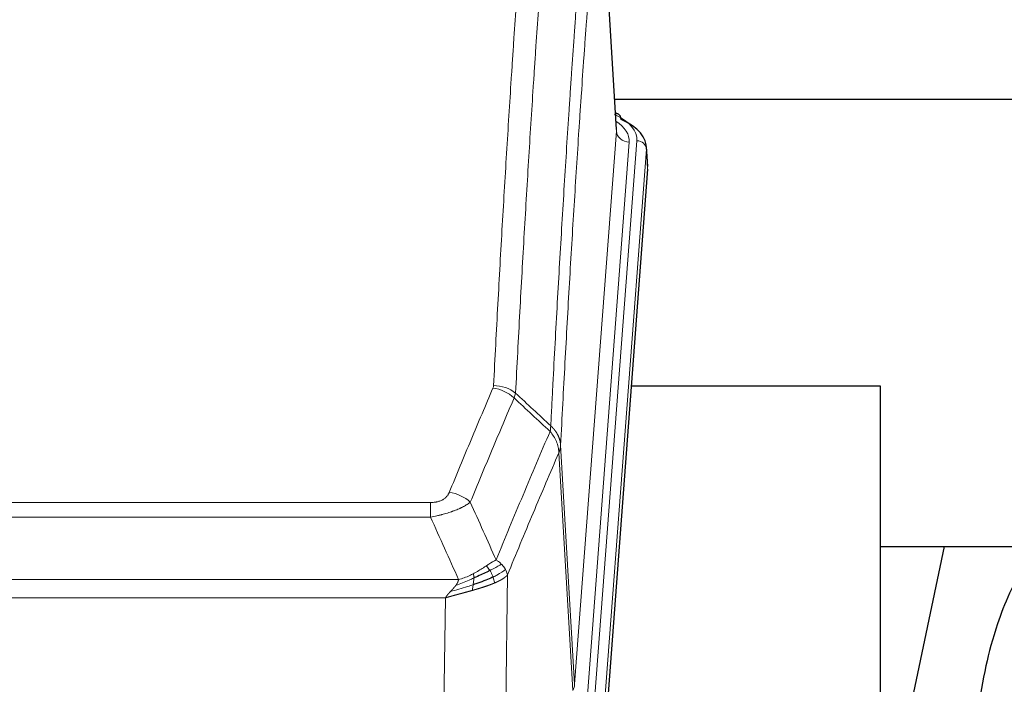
# Model space of a CAD drawing. Header units: inches. Extents: x 0 to 23760, y -13 to 16800.
# Tile 258 of 266: x 20511 to 20819, y 14096 to 14304. Entities that reach past the tile are written whole.
import ezdxf

# ---------------------------------------------------------------- set-up
doc = ezdxf.new("R2010")
doc.units = ezdxf.units.IN
doc.layers.add('1', color=7, linetype='Continuous', true_color=0xffffff)

msp = doc.modelspace()

# ---------------------------------------------------------------- linework, layer by layer
at = {"layer": '1', "color": 110, "linetype": 'Continuous', "lineweight": 13}
for p, q in [((20697.887, 14269.016), (20692.639, 14355.606)), ((20684.82, 14096.243), (20697.887, 14269.016)), ((20701.879, 14265.59), (20688.813, 14092.817)), ((20691.16, 14092.664), (20704.271, 14266.025)), ((20707.265, 14263.455), (20694.154, 14090.094)), ((20707.645, 14257.175), (20707.265, 14263.455)), ((20680.444, 14170.92), (20684.82, 14096.243)), ((20684.239, 14094.334), (20679.888, 14168.586)), ((20434.452, 14153.039), (20639.794, 14153.039)), ((20639.794, 14148.475), (20639.794, 14153.039)), ((20639.794, 14148.475), (20434.452, 14148.475)), ((20425.72, 14128.996), (20648.526, 14128.996)), ((20663.845, 14130.442), (20662.887, 14054.791)), ((20644.413, 14123.252), (20429.833, 14123.252)), ((20643.445, 14046.756), (20644.413, 14123.252))]:
    msp.add_line(p, q, dxfattribs=at)
at = {"layer": '1', "color": 2, "linetype": 'Continuous', "lineweight": 25}
for p, q in [((20697.891, 14269.592), (20692.641, 14356.229)), ((20697.263, 14278.986), (20863.447, 14278.986)), ((20698.523, 14274.299), (20697.58, 14274.734)), ((20707.651, 14257.959), (20707.27, 14264.241)), ((20707.645, 14257.175), (20694.527, 14083.722)), ((20780.463, 14189.411), (20702.52, 14189.411)), ((20780.463, 14000.61), (20780.463, 14189.411)), ((20780.425, 14139.332), (20852.17, 14139.332)), ((20800.307, 14139.33), (20780.464, 14045.174))]:
    msp.add_line(p, q, dxfattribs=at)
at = {"layer": '1', "color": 110, "linetype": 'Continuous', "lineweight": 13}
for centre, major_axis, ratio, start_param, end_param in [((20680.251, 14266.399), (24.034, 0.016), 0.461198, 6.2480186, 7.0671317), ((20697.265, 14271.575), (1.258, 2.724), 0.6272114, 6.2831797, 6.7581181), ((20677.86, 14265.964), (24.034, 0.016), 0.461198, 6.2480186, 6.8801307), ((20701.879, 14269.138), (3.989, -0.302), 0.8864705, 3.2608937, 4.7793301), ((20704.271, 14263.364), (2.991, -0.226), 0.8864705, 0.119301, 1.6377375), ((20659.303, 14180.499), (-9.188, 3.948), 0.8056434, 4.2999866, 5.045624), ((20659.49, 14181.291), (-9.987, 0.512), 0.8285973, 3.9974013, 4.7548106), ((20645.641, 14148.037), (9.245, -3.812), 0.7933159, 1.14397, 1.886928), ((20664.794, 14096.755), (-20.038, 0.241), 0.4621297, 2.903225, 3.1123764)]:
    msp.add_ellipse(centre, major_axis=major_axis, ratio=ratio, start_param=start_param, end_param=end_param, dxfattribs=at)
at = {"layer": '1', "color": 2, "linetype": 'Continuous', "lineweight": 25}
for centre, major_axis, ratio, start_param, end_param in [((20697.265, 14271.575), (1.258, 2.724), 0.6272114, 5.3993548, 6.2831797), ((20680.251, 14263.738), (27.03, 0.194), 0.4633579, 6.2451225, 7.0642357)]:
    msp.add_ellipse(centre, major_axis=major_axis, ratio=ratio, start_param=start_param, end_param=end_param, dxfattribs=at)
at = {"layer": '1', "color": 110, "linetype": 'Continuous', "lineweight": 13}
for points, knots in [([(20659.49, 14189.58), (20659.928, 14198.159), (20660.818, 14215.077), (20661.739, 14231.52), (20662.441, 14243.672), (20662.677, 14247.694), (20663.153, 14255.676), (20663.392, 14259.638), (20664.118, 14271.433), (20664.609, 14279.175), (20665.233, 14288.699), (20665.358, 14290.596), (20665.609, 14294.375), (20665.987, 14300.019), (20666.37, 14305.593), (20667.141, 14316.648), (20668.183, 14331.137), (20669.79, 14352.122), (20670.891, 14365.612), (20671.449, 14372.232)], [0, 0, 0, 0, 0.125, 0.25, 0.25, 0.3125, 0.3125, 0.375, 0.375, 0.5, 0.5, 0.53125, 0.53125, 0.5625, 0.625, 0.625, 0.75, 0.875, 1, 1, 1, 1]), ([(20678.332, 14369.642), (20677.774, 14363.03), (20676.672, 14349.555), (20675.062, 14328.595), (20674.018, 14314.122), (20673.247, 14303.081), (20672.863, 14297.513), (20672.485, 14291.875), (20672.233, 14288.101), (20672.108, 14286.206), (20671.483, 14276.693), (20670.991, 14268.96), (20670.265, 14257.179), (20670.025, 14253.222), (20669.549, 14245.249), (20669.312, 14241.232), (20668.609, 14229.094), (20667.687, 14212.671), (20666.796, 14195.772), (20666.358, 14187.204)], [0, 0, 0, 0, 0.125, 0.25, 0.375, 0.375, 0.4375, 0.46875, 0.46875, 0.5, 0.5, 0.625, 0.625, 0.6875, 0.6875, 0.75, 0.75, 0.875, 1, 1, 1, 1]), ([(20677.354, 14176.982), (20677.41, 14178.072), (20677.466, 14179.16), (20677.578, 14181.333), (20677.747, 14184.586), (20678.142, 14192.136), (20678.486, 14198.538), (20679.179, 14211.247), (20680.119, 14227.945), (20681.578, 14252.246), (20682.582, 14267.951), (20683.156, 14276.645), (20683.22, 14277.609), (20683.348, 14279.533), (20683.54, 14282.413), (20683.992, 14289.092), (20684.383, 14294.744), (20684.712, 14299.415), (20684.778, 14300.347), (20684.91, 14302.207), (20685.108, 14304.991), (20685.573, 14311.445), (20685.976, 14316.903), (20686.787, 14327.722), (20687.885, 14341.887), (20689.012, 14355.531), (20689.584, 14362.222)], [0, 0, 0, 0, 0.015625, 0.015625, 0.03125, 0.0625, 0.125, 0.125, 0.25, 0.375, 0.5, 0.5, 0.515625, 0.515625, 0.53125, 0.5625, 0.625, 0.625, 0.640625, 0.640625, 0.65625, 0.6875, 0.75, 0.75, 0.875, 1, 1, 1, 1]), ([(20692.639, 14355.606), (20692.069, 14348.933), (20690.945, 14335.327), (20689.85, 14321.203), (20689.041, 14310.415), (20688.639, 14304.972), (20688.176, 14298.537), (20687.978, 14295.761), (20687.846, 14293.906), (20687.781, 14292.977), (20687.453, 14288.32), (20687.063, 14282.684), (20686.612, 14276.025), (20686.421, 14273.154), (20686.293, 14271.235), (20686.229, 14270.274), (20685.657, 14261.606), (20684.655, 14245.949), (20683.201, 14221.723), (20681.794, 14196.755), (20680.889, 14179.614), (20680.444, 14170.92)], [0, 0, 0, 0, 0.125, 0.25, 0.25, 0.3125, 0.34375, 0.359375, 0.359375, 0.375, 0.375, 0.4375, 0.46875, 0.484375, 0.484375, 0.5, 0.5, 0.625, 0.75, 0.875, 1, 1, 1, 1]), ([(20645.641, 14156.193), (20646.775, 14158.954), (20647.911, 14161.705), (20650.183, 14167.182), (20651.321, 14169.91), (20654.736, 14178.058), (20657.017, 14183.444), (20659.303, 14188.785)], [0, 0, 0, 0, 0.25, 0.25, 0.5, 0.5, 1, 1, 1, 1]), ([(20659.49, 14189.58), (20659.483, 14189.446), (20659.464, 14189.313), (20659.402, 14189.048), (20659.359, 14188.916), (20659.303, 14188.785)], [0, 0, 0, 0, 0.5, 0.5, 1, 1, 1, 1]), ([(20665.899, 14185.698), (20663.611, 14180.362), (20661.327, 14174.98), (20657.907, 14166.84), (20656.769, 14164.115), (20654.493, 14158.642), (20653.357, 14155.894), (20652.221, 14153.135)], [0, 0, 0, 0, 0.5, 0.5, 0.75, 0.75, 1, 1, 1, 1]), ([(20660.289, 14135.087), (20661.686, 14138.502), (20663.086, 14141.9), (20665.888, 14148.662), (20667.291, 14152.026), (20671.505, 14162.065), (20674.32, 14168.689), (20677.142, 14175.244)], [0, 0, 0, 0, 0.25, 0.25, 0.5, 0.5, 1, 1, 1, 1]), ([(20677.354, 14176.982), (20677.334, 14176.718), (20677.318, 14176.431), (20677.26, 14175.841), (20677.217, 14175.538), (20677.142, 14175.244)], [0, 0, 0, 0, 0.5, 0.5, 1, 1, 1, 1]), ([(20677.142, 14175.244), (20677.551, 14174.761), (20677.924, 14174.251), (20678.582, 14173.187), (20678.868, 14172.634), (20679.339, 14171.503), (20679.525, 14170.924), (20679.789, 14169.757), (20679.866, 14169.17), (20679.888, 14168.586)], [0, 0, 0, 0, 0.25, 0.25, 0.5, 0.5, 0.75, 0.75, 1, 1, 1, 1]), ([(20677.354, 14176.982), (20677.367, 14176.97), (20677.392, 14176.947), (20677.43, 14176.913), (20677.469, 14176.878), (20677.507, 14176.843), (20677.545, 14176.807), (20677.584, 14176.77), (20677.622, 14176.734), (20677.661, 14176.696), (20677.699, 14176.659), (20677.738, 14176.62), (20677.777, 14176.582), (20677.816, 14176.543), (20677.855, 14176.503), (20677.894, 14176.463), (20677.933, 14176.422), (20677.972, 14176.381), (20678.011, 14176.34), (20678.051, 14176.298), (20678.09, 14176.255), (20678.129, 14176.212), (20678.168, 14176.168), (20678.208, 14176.124), (20678.247, 14176.08), (20678.286, 14176.035), (20678.325, 14175.989), (20678.364, 14175.943), (20678.403, 14175.896), (20678.442, 14175.849), (20678.481, 14175.801), (20678.52, 14175.753), (20678.559, 14175.705), (20678.598, 14175.655), (20678.636, 14175.605), (20678.675, 14175.555), (20678.713, 14175.504), (20678.751, 14175.453), (20678.789, 14175.401), (20678.827, 14175.348), (20678.865, 14175.295), (20678.903, 14175.242), (20678.94, 14175.188), (20678.978, 14175.133), (20679.015, 14175.078), (20679.052, 14175.022), (20679.088, 14174.965), (20679.125, 14174.909), (20679.161, 14174.851), (20679.197, 14174.793), (20679.233, 14174.734), (20679.268, 14174.675), (20679.303, 14174.616), (20679.338, 14174.555), (20679.373, 14174.494), (20679.407, 14174.433), (20679.441, 14174.371), (20679.475, 14174.309), (20679.508, 14174.246), (20679.543, 14174.177), (20679.58, 14174.104), (20679.618, 14174.027), (20679.656, 14173.949), (20679.693, 14173.87), (20679.729, 14173.792), (20679.764, 14173.713), (20679.798, 14173.634), (20679.831, 14173.554), (20679.864, 14173.475), (20679.896, 14173.395), (20679.926, 14173.315), (20679.956, 14173.234), (20679.986, 14173.154), (20680.014, 14173.073), (20680.041, 14172.992), (20680.068, 14172.911), (20680.094, 14172.829), (20680.119, 14172.748), (20680.143, 14172.666), (20680.166, 14172.584), (20680.188, 14172.502), (20680.21, 14172.42), (20680.23, 14172.337), (20680.25, 14172.255), (20680.268, 14172.172), (20680.286, 14172.089), (20680.303, 14172.006), (20680.32, 14171.923), (20680.335, 14171.84), (20680.349, 14171.757), (20680.363, 14171.673), (20680.375, 14171.59), (20680.387, 14171.506), (20680.398, 14171.423), (20680.408, 14171.339), (20680.417, 14171.255), (20680.425, 14171.172), (20680.432, 14171.088), (20680.439, 14171.004), (20680.442, 14170.948), (20680.444, 14170.92)], [0, 0, 0, 0, 0.0069372, 0.0139334, 0.0209887, 0.028103, 0.0352764, 0.0425088, 0.0498003, 0.0571509, 0.0645605, 0.0720292, 0.0795569, 0.0871437, 0.0947896, 0.1024945, 0.1102584, 0.1180815, 0.1259636, 0.1339048, 0.141905, 0.1499643, 0.1580827, 0.1662601, 0.1744966, 0.1827922, 0.1911468, 0.1995605, 0.2080333, 0.2165651, 0.225156, 0.233806, 0.2425151, 0.2512832, 0.2601104, 0.2689967, 0.277942, 0.2869465, 0.29601, 0.3051325, 0.3143142, 0.3235549, 0.3328547, 0.3422136, 0.3516315, 0.3611085, 0.3706446, 0.3802398, 0.3898941, 0.3996074, 0.4093798, 0.4192113, 0.4291019, 0.4390515, 0.4490602, 0.459128, 0.4692549, 0.4794409, 0.4896859, 0.4999901, 0.5124905, 0.524991, 0.5374914, 0.5499918, 0.5624922, 0.5749926, 0.587493, 0.5999934, 0.6124937, 0.6249941, 0.6374944, 0.6499948, 0.6624951, 0.6749954, 0.6874957, 0.699996, 0.7124963, 0.7249966, 0.7374968, 0.7499971, 0.7624973, 0.7749976, 0.7874978, 0.799998, 0.8124982, 0.8249984, 0.8374986, 0.8499988, 0.8624989, 0.8749991, 0.8874992, 0.8999993, 0.9124995, 0.9249996, 0.9374997, 0.9499998, 0.9624998, 0.9749999, 0.9875, 1, 1, 1, 1]), ([(20680.444, 14170.92), (20680.443, 14170.913), (20680.442, 14170.887), (20680.439, 14170.83), (20680.432, 14170.739), (20680.42, 14170.612), (20680.401, 14170.45), (20680.373, 14170.252), (20680.331, 14170.02), (20680.287, 14169.821), (20680.249, 14169.667), (20680.223, 14169.571), (20680.197, 14169.477), (20680.17, 14169.386), (20680.143, 14169.296), (20680.115, 14169.209), (20680.087, 14169.124), (20680.059, 14169.041), (20680.03, 14168.96), (20680.001, 14168.881), (20679.973, 14168.804), (20679.944, 14168.73), (20679.916, 14168.657), (20679.897, 14168.61), (20679.888, 14168.586)], [0, 0, 0, 0, 0.0092499, 0.0337179, 0.073404, 0.128308, 0.1984299, 0.2837694, 0.3843264, 0.5001005, 0.5424888, 0.5838484, 0.6241794, 0.6634821, 0.7017567, 0.7390032, 0.7752221, 0.8104134, 0.8445775, 0.8777146, 0.909825, 0.9409091, 0.9709673, 1, 1, 1, 1]), ([(20679.888, 14168.586), (20677.202, 14162.354), (20674.522, 14156.058), (20670.511, 14146.522), (20669.176, 14143.328), (20666.508, 14136.908), (20665.176, 14133.682), (20663.845, 14130.442)], [0, 0, 0, 0, 0.5, 0.5, 0.75, 0.75, 1, 1, 1, 1]), ([(20645.641, 14156.193), (20645.62, 14156.142), (20645.598, 14156.091), (20645.552, 14155.989), (20645.528, 14155.938), (20645.453, 14155.787), (20645.398, 14155.687), (20645.28, 14155.489), (20645.217, 14155.392), (20645.08, 14155.199), (20645.007, 14155.104), (20644.85, 14154.916), (20644.766, 14154.823), (20644.63, 14154.687), (20644.584, 14154.641), (20644.487, 14154.552), (20644.437, 14154.508), (20644.284, 14154.377), (20644.176, 14154.292), (20643.948, 14154.129), (20643.828, 14154.05), (20643.638, 14153.937), (20643.541, 14153.882), (20643.44, 14153.829), (20643.372, 14153.793), (20643.338, 14153.776), (20643.163, 14153.69), (20643.019, 14153.627), (20642.572, 14153.45), (20642.255, 14153.351), (20641.835, 14153.251), (20641.75, 14153.232), (20641.577, 14153.198), (20641.49, 14153.182), (20641.228, 14153.138), (20641.052, 14153.114), (20640.697, 14153.076), (20640.519, 14153.062), (20640.159, 14153.043), (20639.977, 14153.039), (20639.794, 14153.039)], [0, 0, 0, 0, 0.03125, 0.03125, 0.0625, 0.0625, 0.125, 0.125, 0.1875, 0.1875, 0.25, 0.25, 0.3125, 0.3125, 0.34375, 0.34375, 0.375, 0.375, 0.4375, 0.4375, 0.5, 0.5, 0.53125, 0.546875, 0.546875, 0.5625, 0.5625, 0.625, 0.625, 0.75, 0.75, 0.78125, 0.78125, 0.8125, 0.8125, 0.875, 0.875, 0.9375, 0.9375, 1, 1, 1, 1]), ([(20652.221, 14153.135), (20651.924, 14152.902), (20651.597, 14152.672), (20650.885, 14152.214), (20650.498, 14151.987), (20649.87, 14151.651), (20649.598, 14151.512), (20649.313, 14151.373), (20649.197, 14151.318), (20649.139, 14151.29), (20648.964, 14151.208), (20648.845, 14151.153), (20648.243, 14150.882), (20647.734, 14150.671), (20647.061, 14150.416), (20646.925, 14150.365), (20646.718, 14150.289), (20646.649, 14150.264), (20646.509, 14150.215), (20646.439, 14150.19), (20646.087, 14150.067), (20645.8, 14149.971), (20644.924, 14149.69), (20644.319, 14149.512), (20643.615, 14149.323), (20643.537, 14149.302), (20643.379, 14149.261), (20643.3, 14149.24), (20643.062, 14149.179), (20642.903, 14149.139), (20642.423, 14149.022), (20642.1, 14148.946), (20641.125, 14148.729), (20640.465, 14148.597), (20639.794, 14148.475)], [0, 0, 0, 0, 0.125, 0.125, 0.25, 0.25, 0.3125, 0.328125, 0.328125, 0.34375, 0.34375, 0.375, 0.375, 0.5, 0.5, 0.53125, 0.53125, 0.546875, 0.546875, 0.5625, 0.5625, 0.625, 0.625, 0.75, 0.75, 0.765625, 0.765625, 0.78125, 0.78125, 0.8125, 0.8125, 0.875, 0.875, 1, 1, 1, 1]), ([(20660.289, 14135.087), (20659.595, 14134.76), (20658.829, 14134.294), (20657.702, 14133.574), (20657.412, 14133.386), (20657.113, 14133.192)], [0, 0, 0, 0, 0.75, 0.75, 1, 1, 1, 1]), ([(20661.996, 14133.743), (20661.873, 14133.867), (20661.745, 14133.988), (20661.412, 14134.284), (20661.202, 14134.455), (20660.76, 14134.782), (20660.529, 14134.939), (20660.289, 14135.087)], [0, 0, 0, 0, 0.25, 0.25, 0.625, 0.625, 1, 1, 1, 1]), ([(20657.113, 14133.192), (20656.964, 14133.095), (20656.812, 14132.997), (20656.198, 14132.6), (20655.718, 14132.293), (20654.724, 14131.679), (20654.21, 14131.372), (20653.503, 14130.978), (20653.324, 14130.88), (20653.144, 14130.784)], [0, 0, 0, 0, 0.125, 0.125, 0.5, 0.5, 0.875, 0.875, 1, 1, 1, 1]), ([(20658.337, 14131.812), (20658.239, 14131.967), (20658.137, 14132.115), (20657.88, 14132.459), (20657.723, 14132.643), (20657.412, 14132.958), (20657.259, 14133.09), (20657.113, 14133.192)], [0, 0, 0, 0, 0.25, 0.25, 0.625, 0.625, 1, 1, 1, 1]), ([(20661.996, 14133.743), (20661.297, 14133.36), (20660.426, 14132.888), (20659.066, 14132.182), (20658.709, 14132), (20658.337, 14131.812)], [0, 0, 0, 0, 0.75, 0.75, 1, 1, 1, 1]), ([(20663.206, 14132.155), (20662.594, 14131.571), (20661.698, 14130.962), (20660.168, 14130.147), (20659.758, 14129.943), (20659.323, 14129.739)], [0, 0, 0, 0, 0.75, 0.75, 1, 1, 1, 1]), ([(20663.206, 14132.155), (20663.167, 14132.224), (20663.127, 14132.294), (20662.959, 14132.569), (20662.82, 14132.773), (20662.517, 14133.171), (20662.352, 14133.366), (20662.117, 14133.618), (20662.057, 14133.681), (20661.996, 14133.743)], [0, 0, 0, 0, 0.125, 0.125, 0.5, 0.5, 0.875, 0.875, 1, 1, 1, 1]), ([(20663.845, 14130.442), (20663.761, 14130.875), (20663.619, 14131.308), (20663.356, 14131.875), (20663.284, 14132.015), (20663.206, 14132.155)], [0, 0, 0, 0, 0.75, 0.75, 1, 1, 1, 1]), ([(20653.294, 14129.415), (20652.836, 14129.211), (20652.373, 14129.007), (20650.502, 14128.203), (20649.066, 14127.619), (20647.655, 14127.097)], [0, 0, 0, 0, 0.25, 0.25, 1, 1, 1, 1]), ([(20647.655, 14127.097), (20647.663, 14127.108), (20647.679, 14127.129), (20647.703, 14127.161), (20647.726, 14127.193), (20647.749, 14127.225), (20647.772, 14127.256), (20647.794, 14127.288), (20647.816, 14127.319), (20647.838, 14127.351), (20647.859, 14127.382), (20647.88, 14127.413), (20647.9, 14127.444), (20647.921, 14127.475), (20647.941, 14127.506), (20647.96, 14127.537), (20647.98, 14127.567), (20647.999, 14127.598), (20648.017, 14127.628), (20648.036, 14127.659), (20648.054, 14127.689), (20648.071, 14127.719), (20648.089, 14127.749), (20648.106, 14127.779), (20648.122, 14127.809), (20648.139, 14127.839), (20648.155, 14127.868), (20648.17, 14127.898), (20648.186, 14127.927), (20648.201, 14127.957), (20648.215, 14127.986), (20648.23, 14128.015), (20648.244, 14128.044), (20648.258, 14128.073), (20648.271, 14128.102), (20648.284, 14128.131), (20648.297, 14128.159), (20648.309, 14128.188), (20648.321, 14128.216), (20648.333, 14128.244), (20648.344, 14128.273), (20648.355, 14128.301), (20648.366, 14128.329), (20648.376, 14128.357), (20648.386, 14128.384), (20648.396, 14128.412), (20648.405, 14128.44), (20648.414, 14128.467), (20648.423, 14128.495), (20648.432, 14128.522), (20648.44, 14128.549), (20648.447, 14128.576), (20648.455, 14128.603), (20648.462, 14128.63), (20648.469, 14128.657), (20648.475, 14128.684), (20648.481, 14128.71), (20648.487, 14128.737), (20648.492, 14128.763), (20648.497, 14128.789), (20648.502, 14128.815), (20648.506, 14128.842), (20648.51, 14128.867), (20648.514, 14128.893), (20648.518, 14128.919), (20648.521, 14128.945), (20648.524, 14128.97), (20648.525, 14128.987), (20648.526, 14128.996)], [0, 0, 0, 0, 0.0185022, 0.0368847, 0.0551481, 0.073293, 0.0913199, 0.1092294, 0.1270222, 0.1446988, 0.1622598, 0.1797059, 0.1970378, 0.2142561, 0.2313614, 0.2483544, 0.265236, 0.2820066, 0.2986672, 0.3152184, 0.331661, 0.3479958, 0.3642235, 0.380345, 0.3963611, 0.4122725, 0.4280803, 0.4437851, 0.459388, 0.4748898, 0.4902915, 0.5055939, 0.5207981, 0.535905, 0.5509156, 0.565831, 0.5806521, 0.5953801, 0.6100159, 0.6245607, 0.6390157, 0.6533819, 0.6676604, 0.6818526, 0.6959596, 0.7099825, 0.7239227, 0.7377815, 0.75156, 0.7652597, 0.7788818, 0.7924277, 0.8058989, 0.8192966, 0.8326224, 0.8458776, 0.8590638, 0.8721825, 0.8852351, 0.8982233, 0.9111485, 0.9240124, 0.9368166, 0.9495628, 0.9622525, 0.9748874, 0.9874694, 1, 1, 1, 1]), ([(20653.144, 14130.784), (20652.783, 14130.593), (20652.416, 14130.407), (20650.922, 14129.704), (20649.746, 14129.262), (20648.526, 14128.996)], [0, 0, 0, 0, 0.25, 0.25, 1, 1, 1, 1]), ([(20653.125, 14127.355), (20653.137, 14127.442), (20653.149, 14127.529), (20653.194, 14127.882), (20653.223, 14128.151), (20653.266, 14128.677), (20653.281, 14128.934), (20653.292, 14129.258), (20653.293, 14129.337), (20653.294, 14129.415)], [0, 0, 0, 0, 0.125, 0.125, 0.5, 0.5, 0.875, 0.875, 1, 1, 1, 1]), ([(20653.294, 14129.415), (20653.296, 14129.57), (20653.294, 14129.718), (20653.281, 14130.061), (20653.265, 14130.245), (20653.216, 14130.557), (20653.184, 14130.687), (20653.144, 14130.784)], [0, 0, 0, 0, 0.25, 0.25, 0.625, 0.625, 1, 1, 1, 1]), ([(20659.323, 14129.739), (20659.292, 14129.827), (20659.26, 14129.916), (20659.126, 14130.273), (20659.013, 14130.544), (20658.763, 14131.072), (20658.627, 14131.33), (20658.436, 14131.655), (20658.387, 14131.734), (20658.337, 14131.812)], [0, 0, 0, 0, 0.125, 0.125, 0.5, 0.5, 0.875, 0.875, 1, 1, 1, 1]), ([(20659.813, 14127.893), (20659.742, 14128.254), (20659.643, 14128.713), (20659.441, 14129.388), (20659.385, 14129.562), (20659.323, 14129.739)], [0, 0, 0, 0, 0.75, 0.75, 1, 1, 1, 1]), ([(20663.845, 14130.442), (20663.839, 14130.434), (20663.827, 14130.42), (20663.809, 14130.399), (20663.791, 14130.377), (20663.773, 14130.356), (20663.754, 14130.335), (20663.735, 14130.313), (20663.716, 14130.292), (20663.697, 14130.271), (20663.678, 14130.25), (20663.658, 14130.23), (20663.639, 14130.209), (20663.619, 14130.188), (20663.599, 14130.168), (20663.579, 14130.147), (20663.559, 14130.127), (20663.538, 14130.107), (20663.518, 14130.087), (20663.497, 14130.066), (20663.476, 14130.046), (20663.455, 14130.026), (20663.434, 14130.007), (20663.413, 14129.987), (20663.392, 14129.967), (20663.37, 14129.948), (20663.349, 14129.928), (20663.327, 14129.909), (20663.305, 14129.889), (20663.283, 14129.87), (20663.261, 14129.851), (20663.239, 14129.832), (20663.217, 14129.813), (20663.194, 14129.794), (20663.172, 14129.775), (20663.149, 14129.756), (20663.126, 14129.738), (20663.103, 14129.719), (20663.08, 14129.701), (20663.057, 14129.682), (20663.034, 14129.664), (20663.011, 14129.646), (20662.988, 14129.628), (20662.964, 14129.61), (20662.941, 14129.592), (20662.917, 14129.574), (20662.894, 14129.556), (20662.87, 14129.538), (20662.846, 14129.521), (20662.822, 14129.503), (20662.798, 14129.486), (20662.774, 14129.468), (20662.75, 14129.451), (20662.726, 14129.434), (20662.702, 14129.417), (20662.678, 14129.399), (20662.653, 14129.383), (20662.629, 14129.366), (20662.605, 14129.349), (20662.58, 14129.332), (20662.556, 14129.316), (20662.531, 14129.299), (20662.507, 14129.283), (20662.482, 14129.266), (20662.457, 14129.25), (20662.433, 14129.234), (20662.408, 14129.217), (20662.383, 14129.201), (20662.358, 14129.185), (20662.333, 14129.17), (20662.308, 14129.154), (20662.284, 14129.138), (20662.259, 14129.122), (20662.234, 14129.107), (20662.209, 14129.091), (20662.184, 14129.076), (20662.159, 14129.061), (20662.134, 14129.045), (20662.109, 14129.03), (20662.084, 14129.015), (20662.058, 14129), (20662.033, 14128.985), (20662.008, 14128.97), (20661.983, 14128.956), (20661.958, 14128.941), (20661.933, 14128.926), (20661.908, 14128.912), (20661.883, 14128.897), (20661.858, 14128.883), (20661.833, 14128.869), (20661.808, 14128.855), (20661.783, 14128.84), (20661.758, 14128.826), (20661.733, 14128.812), (20661.708, 14128.798), (20661.683, 14128.785), (20661.658, 14128.771), (20661.633, 14128.757), (20661.608, 14128.744), (20661.583, 14128.73), (20661.558, 14128.717), (20661.533, 14128.703), (20661.508, 14128.69), (20661.484, 14128.677), (20661.459, 14128.664), (20661.434, 14128.651), (20661.409, 14128.638), (20661.385, 14128.625), (20661.36, 14128.612), (20661.336, 14128.599), (20661.311, 14128.587), (20661.287, 14128.574), (20661.262, 14128.562), (20661.238, 14128.549), (20661.213, 14128.537), (20661.189, 14128.524), (20661.165, 14128.512), (20661.141, 14128.5), (20661.117, 14128.488), (20661.092, 14128.476), (20661.068, 14128.464), (20661.044, 14128.452), (20661.021, 14128.441), (20660.997, 14128.429), (20660.973, 14128.417), (20660.949, 14128.406), (20660.926, 14128.394), (20660.902, 14128.383), (20660.878, 14128.371), (20660.855, 14128.36), (20660.832, 14128.349), (20660.808, 14128.338), (20660.785, 14128.327), (20660.762, 14128.316), (20660.739, 14128.305), (20660.716, 14128.294), (20660.693, 14128.283), (20660.67, 14128.273), (20660.647, 14128.262), (20660.624, 14128.251), (20660.602, 14128.241), (20660.579, 14128.231), (20660.557, 14128.22), (20660.534, 14128.21), (20660.512, 14128.2), (20660.49, 14128.19), (20660.468, 14128.18), (20660.446, 14128.17), (20660.424, 14128.16), (20660.402, 14128.15), (20660.38, 14128.14), (20660.358, 14128.13), (20660.337, 14128.121), (20660.315, 14128.111), (20660.294, 14128.102), (20660.273, 14128.092), (20660.252, 14128.083), (20660.231, 14128.073), (20660.21, 14128.064), (20660.189, 14128.055), (20660.168, 14128.046), (20660.147, 14128.037), (20660.127, 14128.028), (20660.106, 14128.019), (20660.086, 14128.01), (20660.066, 14128.001), (20660.046, 14127.993), (20660.026, 14127.984), (20660.006, 14127.975), (20659.986, 14127.967), (20659.966, 14127.958), (20659.947, 14127.95), (20659.927, 14127.942), (20659.908, 14127.934), (20659.889, 14127.925), (20659.87, 14127.917), (20659.851, 14127.909), (20659.832, 14127.901), (20659.82, 14127.896), (20659.813, 14127.893)], [0, 0, 0, 0, 0.0080212, 0.0160154, 0.0239827, 0.0319231, 0.0398365, 0.0477229, 0.0555824, 0.0634149, 0.0712205, 0.0789992, 0.0867509, 0.0944756, 0.1021734, 0.1098443, 0.1174881, 0.1251051, 0.1326951, 0.1402581, 0.1477942, 0.1553034, 0.1627856, 0.1702408, 0.1776691, 0.1850704, 0.1924448, 0.1997923, 0.2071128, 0.2144063, 0.2216729, 0.2289126, 0.2361253, 0.243311, 0.2504698, 0.2576016, 0.2647065, 0.2717845, 0.2788355, 0.2858595, 0.2928566, 0.2998268, 0.30677, 0.3136862, 0.3205755, 0.3274379, 0.3342733, 0.3410817, 0.3478632, 0.3546178, 0.3613454, 0.3680461, 0.3747198, 0.3813665, 0.3879863, 0.3945792, 0.4011451, 0.4076841, 0.4141961, 0.4206811, 0.4271393, 0.4335704, 0.4399746, 0.4463519, 0.4527022, 0.4590256, 0.465322, 0.4715915, 0.477834, 0.4840496, 0.4902382, 0.4963999, 0.5025346, 0.5086424, 0.5147232, 0.5207771, 0.526804, 0.532804, 0.5387771, 0.5447232, 0.5506423, 0.5565345, 0.5623997, 0.568238, 0.5740494, 0.5798338, 0.5855912, 0.5913217, 0.5970253, 0.6027019, 0.6083515, 0.6139742, 0.61957, 0.6251388, 0.6306807, 0.6361956, 0.6416836, 0.6471446, 0.6525787, 0.6579858, 0.663366, 0.6687192, 0.6740455, 0.6793448, 0.6846172, 0.6898627, 0.6950812, 0.7002727, 0.7054373, 0.710575, 0.7156857, 0.7207694, 0.7258262, 0.7308561, 0.735859, 0.740835, 0.745784, 0.7507061, 0.7556012, 0.7604694, 0.7653107, 0.7701249, 0.7749123, 0.7796727, 0.7844061, 0.7891127, 0.7937922, 0.7984448, 0.8030705, 0.8076692, 0.812241, 0.8167858, 0.8213037, 0.8257947, 0.8302587, 0.8346957, 0.8391058, 0.843489, 0.8478452, 0.8521745, 0.8564768, 0.8607522, 0.8650006, 0.8692221, 0.8734166, 0.8775842, 0.8817249, 0.8858386, 0.8899254, 0.8939852, 0.8980181, 0.902024, 0.906003, 0.909955, 0.9138802, 0.9177783, 0.9216495, 0.9254938, 0.9293111, 0.9331015, 0.936865, 0.9406015, 0.944311, 0.9479937, 0.9516493, 0.9552781, 0.9588799, 0.9624547, 0.9660026, 0.9695236, 0.9730176, 0.9764847, 0.9799249, 0.9833381, 0.9867243, 0.9900837, 0.993416, 0.9967215, 1, 1, 1, 1]), ([(20653.125, 14127.355), (20652.547, 14127.164), (20651.96, 14126.976), (20649.586, 14126.234), (20647.756, 14125.704), (20645.984, 14125.2)], [0, 0, 0, 0, 0.25, 0.25, 1, 1, 1, 1]), ([(20645.984, 14125.2), (20645.998, 14125.215), (20646.026, 14125.246), (20646.068, 14125.291), (20646.108, 14125.334), (20646.148, 14125.377), (20646.186, 14125.419), (20646.224, 14125.459), (20646.26, 14125.498), (20646.295, 14125.536), (20646.329, 14125.573), (20646.363, 14125.609), (20646.395, 14125.644), (20646.426, 14125.678), (20646.456, 14125.71), (20646.485, 14125.741), (20646.513, 14125.771), (20646.539, 14125.8), (20646.565, 14125.828), (20646.59, 14125.855), (20646.614, 14125.881), (20646.636, 14125.905), (20646.658, 14125.929), (20646.678, 14125.951), (20646.698, 14125.972), (20646.716, 14125.992), (20646.733, 14126.01), (20646.75, 14126.028), (20646.765, 14126.045), (20646.779, 14126.06), (20646.792, 14126.074), (20646.804, 14126.087), (20646.815, 14126.099), (20646.825, 14126.11), (20646.834, 14126.12), (20646.842, 14126.128), (20646.849, 14126.136), (20646.855, 14126.142), (20646.859, 14126.147), (20646.872, 14126.161), (20646.892, 14126.184), (20646.921, 14126.216), (20646.95, 14126.248), (20646.978, 14126.28), (20647.006, 14126.312), (20647.034, 14126.343), (20647.061, 14126.374), (20647.088, 14126.405), (20647.115, 14126.436), (20647.141, 14126.466), (20647.167, 14126.496), (20647.193, 14126.526), (20647.218, 14126.556), (20647.243, 14126.585), (20647.268, 14126.614), (20647.292, 14126.643), (20647.316, 14126.672), (20647.34, 14126.7), (20647.363, 14126.728), (20647.386, 14126.756), (20647.409, 14126.784), (20647.431, 14126.811), (20647.453, 14126.838), (20647.475, 14126.865), (20647.496, 14126.892), (20647.517, 14126.919), (20647.538, 14126.945), (20647.558, 14126.971), (20647.578, 14126.997), (20647.598, 14127.022), (20647.617, 14127.047), (20647.636, 14127.072), (20647.649, 14127.089), (20647.655, 14127.097)], [0, 0, 0, 0, 0.0247661, 0.0489206, 0.0724636, 0.0953949, 0.1177147, 0.1394229, 0.1605195, 0.1810045, 0.2008779, 0.2201398, 0.23879, 0.2568287, 0.2742558, 0.2910713, 0.3072753, 0.3228676, 0.3378484, 0.3522176, 0.3659752, 0.3791212, 0.3916556, 0.4035785, 0.4148897, 0.4255894, 0.4356775, 0.445154, 0.454019, 0.4622723, 0.4699141, 0.4769443, 0.4833629, 0.48917, 0.4943654, 0.4989493, 0.5029216, 0.5062824, 0.5090316, 0.5111692, 0.5284651, 0.5456049, 0.5625886, 0.5794163, 0.5960881, 0.612604, 0.6289642, 0.6451687, 0.6612176, 0.6771111, 0.6928491, 0.7084319, 0.7238594, 0.7391318, 0.7542492, 0.7692118, 0.7840195, 0.7986726, 0.8131712, 0.8275153, 0.8417051, 0.8557408, 0.8696224, 0.8833501, 0.8969241, 0.9103445, 0.9236114, 0.936725, 0.9496856, 0.9624932, 0.975148, 0.9876502, 1, 1, 1, 1]), ([(20659.813, 14127.893), (20659.799, 14127.887), (20659.769, 14127.875), (20659.725, 14127.856), (20659.681, 14127.838), (20659.636, 14127.819), (20659.592, 14127.801), (20659.547, 14127.782), (20659.503, 14127.764), (20659.458, 14127.745), (20659.413, 14127.727), (20659.368, 14127.709), (20659.323, 14127.691), (20659.277, 14127.672), (20659.232, 14127.654), (20659.187, 14127.636), (20659.141, 14127.618), (20659.095, 14127.6), (20659.05, 14127.582), (20659.004, 14127.564), (20658.958, 14127.546), (20658.912, 14127.529), (20658.866, 14127.511), (20658.82, 14127.493), (20658.774, 14127.475), (20658.727, 14127.457), (20658.681, 14127.44), (20658.634, 14127.422), (20658.588, 14127.405), (20658.541, 14127.387), (20658.495, 14127.37), (20658.448, 14127.352), (20658.401, 14127.335), (20658.354, 14127.317), (20658.307, 14127.3), (20658.26, 14127.283), (20658.213, 14127.265), (20658.166, 14127.248), (20658.118, 14127.231), (20658.071, 14127.214), (20658.024, 14127.197), (20657.976, 14127.179), (20657.929, 14127.162), (20657.881, 14127.145), (20657.834, 14127.128), (20657.786, 14127.111), (20657.738, 14127.095), (20657.69, 14127.078), (20657.642, 14127.061), (20657.595, 14127.044), (20657.547, 14127.027), (20657.499, 14127.011), (20657.451, 14126.994), (20657.402, 14126.977), (20657.354, 14126.961), (20657.306, 14126.944), (20657.258, 14126.928), (20657.21, 14126.911), (20657.161, 14126.895), (20657.113, 14126.878), (20657.064, 14126.862), (20657.016, 14126.845), (20656.967, 14126.829), (20656.919, 14126.813), (20656.87, 14126.797), (20656.822, 14126.78), (20656.773, 14126.764), (20656.724, 14126.748), (20656.676, 14126.732), (20656.627, 14126.716), (20656.578, 14126.7), (20656.529, 14126.684), (20656.481, 14126.668), (20656.432, 14126.652), (20656.383, 14126.636), (20656.334, 14126.62), (20656.285, 14126.604), (20656.236, 14126.589), (20656.187, 14126.573), (20656.138, 14126.557), (20656.089, 14126.541), (20656.04, 14126.526), (20655.991, 14126.51), (20655.942, 14126.495), (20655.893, 14126.479), (20655.844, 14126.464), (20655.795, 14126.448), (20655.746, 14126.433), (20655.697, 14126.417), (20655.648, 14126.402), (20655.598, 14126.386), (20655.549, 14126.371), (20655.5, 14126.356), (20655.451, 14126.341), (20655.402, 14126.325), (20655.353, 14126.31), (20655.303, 14126.295), (20655.254, 14126.28), (20655.205, 14126.265), (20655.156, 14126.25), (20655.107, 14126.235), (20655.057, 14126.22), (20655.008, 14126.205), (20654.959, 14126.19), (20654.91, 14126.175), (20654.861, 14126.16), (20654.812, 14126.145), (20654.762, 14126.13), (20654.713, 14126.116), (20654.664, 14126.101), (20654.615, 14126.086), (20654.566, 14126.071), (20654.517, 14126.057), (20654.468, 14126.042), (20654.419, 14126.028), (20654.369, 14126.013), (20654.32, 14125.998), (20654.271, 14125.984), (20654.222, 14125.969), (20654.173, 14125.955), (20654.124, 14125.941), (20654.075, 14125.926), (20654.026, 14125.912), (20653.977, 14125.897), (20653.929, 14125.883), (20653.88, 14125.869), (20653.831, 14125.855), (20653.782, 14125.84), (20653.733, 14125.826), (20653.684, 14125.812), (20653.635, 14125.798), (20653.587, 14125.784), (20653.538, 14125.77), (20653.489, 14125.756), (20653.441, 14125.742), (20653.392, 14125.728), (20653.343, 14125.714), (20653.295, 14125.7), (20653.246, 14125.686), (20653.198, 14125.672), (20653.149, 14125.658), (20653.101, 14125.644), (20653.052, 14125.63), (20653.004, 14125.616), (20652.956, 14125.603), (20652.907, 14125.589), (20652.859, 14125.575), (20652.827, 14125.566), (20652.811, 14125.562)], [0, 0, 0, 0, 0.0076941, 0.0153765, 0.0230472, 0.0307061, 0.0383534, 0.045989, 0.0536129, 0.061225, 0.0688255, 0.0764143, 0.0839914, 0.0915567, 0.0991104, 0.1066524, 0.1141827, 0.1217013, 0.1292082, 0.1367034, 0.1441869, 0.1516588, 0.1591189, 0.1665674, 0.1740041, 0.1814292, 0.1888426, 0.1962444, 0.2036344, 0.2110128, 0.2183794, 0.2257344, 0.2330778, 0.2404094, 0.2477294, 0.2550377, 0.2623343, 0.2696193, 0.2768926, 0.2841542, 0.2914041, 0.2986424, 0.305869, 0.313084, 0.3202872, 0.3274789, 0.3346588, 0.3418271, 0.3489838, 0.3561287, 0.3632621, 0.3703837, 0.3774937, 0.3845921, 0.3916788, 0.3987539, 0.4058173, 0.412869, 0.4199092, 0.4269376, 0.4339544, 0.4409596, 0.4479532, 0.454935, 0.4619053, 0.4688639, 0.4758109, 0.4827462, 0.4896699, 0.496582, 0.5034825, 0.5103713, 0.5172485, 0.524114, 0.5309679, 0.5378102, 0.5446409, 0.55146, 0.5582674, 0.5650632, 0.5718474, 0.57862, 0.5853809, 0.5921303, 0.598868, 0.6055941, 0.6123087, 0.6190116, 0.6257029, 0.6323825, 0.6390506, 0.6457071, 0.652352, 0.6589853, 0.665607, 0.672217, 0.6788155, 0.6854024, 0.6919777, 0.6985414, 0.7050935, 0.7116341, 0.718163, 0.7246804, 0.7311862, 0.7376804, 0.744163, 0.750634, 0.7570935, 0.7635413, 0.7699776, 0.7764024, 0.7828155, 0.7892171, 0.7956072, 0.8019856, 0.8083525, 0.8147079, 0.8210516, 0.8273839, 0.8337045, 0.8400136, 0.8463112, 0.8525972, 0.8588716, 0.8651345, 0.8713859, 0.8776257, 0.8838539, 0.8900706, 0.8962758, 0.9024695, 0.9086516, 0.9148221, 0.9209812, 0.9271287, 0.9332646, 0.9393891, 0.945502, 0.9516034, 0.9576933, 0.9637717, 0.9698385, 0.9758938, 0.9819376, 0.9879699, 0.9939907, 1, 1, 1, 1]), ([(20652.811, 14125.562), (20652.844, 14125.733), (20652.883, 14125.929), (20652.965, 14126.361), (20653.008, 14126.596), (20653.075, 14127.009), (20653.101, 14127.18), (20653.125, 14127.355)], [0, 0, 0, 0, 0.375, 0.375, 0.75, 0.75, 1, 1, 1, 1]), ([(20652.811, 14125.562), (20652.789, 14125.555), (20652.746, 14125.543), (20652.681, 14125.525), (20652.616, 14125.506), (20652.551, 14125.488), (20652.486, 14125.47), (20652.42, 14125.451), (20652.355, 14125.433), (20652.29, 14125.415), (20652.225, 14125.396), (20652.16, 14125.378), (20652.095, 14125.36), (20652.03, 14125.342), (20651.964, 14125.324), (20651.899, 14125.305), (20651.834, 14125.287), (20651.769, 14125.269), (20651.704, 14125.251), (20651.638, 14125.233), (20651.573, 14125.215), (20651.508, 14125.197), (20651.443, 14125.179), (20651.377, 14125.161), (20651.312, 14125.143), (20651.247, 14125.125), (20651.182, 14125.107), (20651.116, 14125.089), (20651.051, 14125.071), (20650.986, 14125.053), (20650.921, 14125.035), (20650.856, 14125.017), (20650.79, 14124.999), (20650.725, 14124.982), (20650.66, 14124.964), (20650.595, 14124.946), (20650.53, 14124.928), (20650.464, 14124.91), (20650.399, 14124.893), (20650.334, 14124.875), (20650.269, 14124.857), (20650.204, 14124.839), (20650.139, 14124.822), (20650.074, 14124.804), (20650.009, 14124.786), (20649.944, 14124.769), (20649.879, 14124.751), (20649.814, 14124.733), (20649.749, 14124.716), (20649.684, 14124.698), (20649.619, 14124.681), (20649.554, 14124.663), (20649.49, 14124.645), (20649.425, 14124.628), (20649.36, 14124.61), (20649.295, 14124.593), (20649.231, 14124.575), (20649.166, 14124.558), (20649.101, 14124.54), (20649.037, 14124.523), (20648.972, 14124.505), (20648.908, 14124.488), (20648.843, 14124.47), (20648.779, 14124.453), (20648.714, 14124.436), (20648.65, 14124.418), (20648.586, 14124.401), (20648.522, 14124.383), (20648.457, 14124.366), (20648.393, 14124.349), (20648.329, 14124.331), (20648.265, 14124.314), (20648.201, 14124.297), (20648.137, 14124.279), (20648.073, 14124.262), (20648.009, 14124.245), (20647.945, 14124.227), (20647.881, 14124.21), (20647.818, 14124.193), (20647.754, 14124.176), (20647.69, 14124.158), (20647.627, 14124.141), (20647.563, 14124.124), (20647.5, 14124.107), (20647.436, 14124.089), (20647.373, 14124.072), (20647.31, 14124.055), (20647.246, 14124.038), (20647.183, 14124.021), (20647.12, 14124.003), (20647.057, 14123.986), (20646.994, 14123.969), (20646.931, 14123.952), (20646.868, 14123.935), (20646.805, 14123.918), (20646.743, 14123.9), (20646.68, 14123.883), (20646.617, 14123.866), (20646.555, 14123.849), (20646.492, 14123.832), (20646.43, 14123.815), (20646.368, 14123.798), (20646.305, 14123.781), (20646.243, 14123.763), (20646.181, 14123.746), (20646.119, 14123.729), (20646.057, 14123.712), (20645.995, 14123.695), (20645.933, 14123.678), (20645.871, 14123.661), (20645.81, 14123.644), (20645.748, 14123.627), (20645.687, 14123.61), (20645.625, 14123.593), (20645.564, 14123.576), (20645.502, 14123.559), (20645.441, 14123.541), (20645.38, 14123.524), (20645.319, 14123.507), (20645.258, 14123.49), (20645.197, 14123.473), (20645.136, 14123.456), (20645.076, 14123.439), (20645.015, 14123.422), (20644.954, 14123.405), (20644.894, 14123.388), (20644.833, 14123.371), (20644.773, 14123.354), (20644.713, 14123.337), (20644.653, 14123.32), (20644.593, 14123.303), (20644.533, 14123.286), (20644.473, 14123.269), (20644.433, 14123.257), (20644.413, 14123.252)], [0, 0, 0, 0, 0.0081592, 0.0163092, 0.0244501, 0.0325819, 0.0407045, 0.0488181, 0.0569225, 0.0650178, 0.0731041, 0.0811812, 0.0892493, 0.0973083, 0.1053581, 0.113399, 0.1214307, 0.1294534, 0.137467, 0.1454716, 0.1534671, 0.1614536, 0.169431, 0.1773994, 0.1853588, 0.1933091, 0.2012504, 0.2091827, 0.217106, 0.2250203, 0.2329256, 0.2408219, 0.2487092, 0.2565875, 0.2644568, 0.2723172, 0.2801686, 0.288011, 0.2958444, 0.303669, 0.3114845, 0.3192911, 0.3270888, 0.3348775, 0.3426574, 0.3504282, 0.3581902, 0.3659433, 0.3736874, 0.3814227, 0.389149, 0.3968665, 0.4045751, 0.4122748, 0.4199656, 0.4276476, 0.4353206, 0.4429849, 0.4506403, 0.4582868, 0.4659245, 0.4735534, 0.4811734, 0.4887846, 0.496387, 0.5039805, 0.5115653, 0.5191413, 0.5267084, 0.5342668, 0.5418164, 0.5493572, 0.5568893, 0.5644125, 0.5719271, 0.5794328, 0.5869298, 0.5944181, 0.6018976, 0.6093684, 0.6168305, 0.6242839, 0.6317285, 0.6391644, 0.6465917, 0.6540102, 0.6614201, 0.6688212, 0.6762137, 0.6835975, 0.6909727, 0.6983392, 0.705697, 0.7130462, 0.7203868, 0.7277187, 0.735042, 0.7423567, 0.7496628, 0.7569603, 0.7642491, 0.7715294, 0.7788011, 0.7860642, 0.7933187, 0.8005646, 0.807802, 0.8150309, 0.8222512, 0.8294629, 0.8366661, 0.8438608, 0.851047, 0.8582246, 0.8653938, 0.8725544, 0.8797065, 0.8868502, 0.8939854, 0.9011121, 0.9082303, 0.9153401, 0.9224414, 0.9295343, 0.9366187, 0.9436947, 0.9507623, 0.9578214, 0.9648722, 0.9719145, 0.9789485, 0.985974, 0.9929912, 1, 1, 1, 1]), ([(20644.413, 14123.252), (20644.418, 14123.26), (20644.429, 14123.278), (20644.445, 14123.303), (20644.462, 14123.33), (20644.479, 14123.356), (20644.496, 14123.383), (20644.514, 14123.41), (20644.532, 14123.437), (20644.551, 14123.465), (20644.57, 14123.493), (20644.589, 14123.521), (20644.609, 14123.55), (20644.63, 14123.578), (20644.65, 14123.607), (20644.671, 14123.637), (20644.692, 14123.666), (20644.714, 14123.696), (20644.736, 14123.726), (20644.759, 14123.756), (20644.782, 14123.787), (20644.805, 14123.818), (20644.829, 14123.849), (20644.853, 14123.881), (20644.878, 14123.913), (20644.903, 14123.945), (20644.928, 14123.977), (20644.954, 14124.01), (20644.98, 14124.043), (20645.006, 14124.076), (20645.033, 14124.109), (20645.06, 14124.143), (20645.088, 14124.177), (20645.116, 14124.211), (20645.145, 14124.246), (20645.173, 14124.281), (20645.203, 14124.316), (20645.232, 14124.351), (20645.262, 14124.387), (20645.293, 14124.423), (20645.324, 14124.459), (20645.355, 14124.496), (20645.386, 14124.532), (20645.418, 14124.569), (20645.451, 14124.607), (20645.484, 14124.644), (20645.517, 14124.682), (20645.55, 14124.72), (20645.584, 14124.759), (20645.619, 14124.798), (20645.653, 14124.837), (20645.689, 14124.876), (20645.724, 14124.916), (20645.76, 14124.955), (20645.796, 14124.995), (20645.833, 14125.036), (20645.87, 14125.076), (20645.908, 14125.117), (20645.946, 14125.159), (20645.971, 14125.186), (20645.984, 14125.2)], [0, 0, 0, 0, 0.0121901, 0.0245516, 0.0370849, 0.0497905, 0.0626689, 0.0757204, 0.0889455, 0.1023447, 0.1159182, 0.1296666, 0.14359, 0.1576889, 0.1719636, 0.1864145, 0.2010418, 0.2158458, 0.2308268, 0.2459852, 0.261321, 0.2768347, 0.2925265, 0.3083966, 0.3244452, 0.3406727, 0.357079, 0.3736646, 0.3904296, 0.4073742, 0.4244986, 0.4418029, 0.4592875, 0.4769523, 0.4947976, 0.5128236, 0.5310305, 0.5494183, 0.5679872, 0.5867374, 0.605669, 0.6247822, 0.644077, 0.6635537, 0.6832123, 0.7030529, 0.7230758, 0.7432809, 0.7636685, 0.7842385, 0.8049912, 0.8259267, 0.8470449, 0.8683461, 0.8898303, 0.9114976, 0.9333482, 0.955382, 0.9775993, 1, 1, 1, 1])]:
    msp.add_open_spline(points, degree=3, knots=knots, dxfattribs=at)
for points in [[(20666.358, 14187.204), (20666.317, 14186.96), (20666.2, 14186.466), (20666.011, 14185.956), (20665.899, 14185.698)], [(20677.142, 14175.244), (20673.395, 14178.73), (20669.647, 14182.215), (20665.899, 14185.698)], [(20666.358, 14187.204), (20670.024, 14183.798), (20673.689, 14180.39), (20677.354, 14176.982)], [(20652.221, 14153.135), (20654.925, 14147.125), (20657.615, 14141.109), (20660.289, 14135.087)], [(20648.526, 14128.996), (20645.633, 14135.496), (20642.722, 14141.989), (20639.794, 14148.475)]]:
    msp.add_open_spline(points, degree=3, dxfattribs=at)
at = {"layer": '1', "color": 2, "linetype": 'Continuous', "lineweight": 25}
for points, knots in [([(20829.569, 14139.363), (20828.435, 14137.856), (20822.485, 14129.333), (20816.912, 14116.189), (20813.033, 14101.231), (20810.61, 14087.348), (20808.603, 14072.119), (20806.632, 14053.616), (20805, 14035.333), (20803.713, 14018.965), (20802.911, 14009.825), (20802.615, 14006.307)], [0, 0, 0, 0, 0.0321271, 0.1811391, 0.2945987, 0.4244837, 0.5723167, 0.6990076, 0.8399552, 0.939366, 1, 1, 1, 1]), ([(20659.323, 14129.739), (20659.106, 14129.637), (20658.882, 14129.535), (20657.964, 14129.129), (20657.223, 14128.826), (20655.658, 14128.228), (20654.835, 14127.932), (20653.701, 14127.546), (20653.414, 14127.45), (20653.125, 14127.355)], [0, 0, 0, 0, 0.125, 0.125, 0.5, 0.5, 0.875, 0.875, 1, 1, 1, 1]), ([(20658.337, 14131.812), (20658.152, 14131.718), (20657.962, 14131.623), (20657.191, 14131.239), (20656.581, 14130.941), (20655.311, 14130.336), (20654.652, 14130.029), (20653.75, 14129.619), (20653.523, 14129.517), (20653.294, 14129.415)], [0, 0, 0, 0, 0.125, 0.125, 0.5, 0.5, 0.875, 0.875, 1, 1, 1, 1])]:
    msp.add_open_spline(points, degree=3, knots=knots, dxfattribs=at)

doc.saveas('drawing.dxf')
